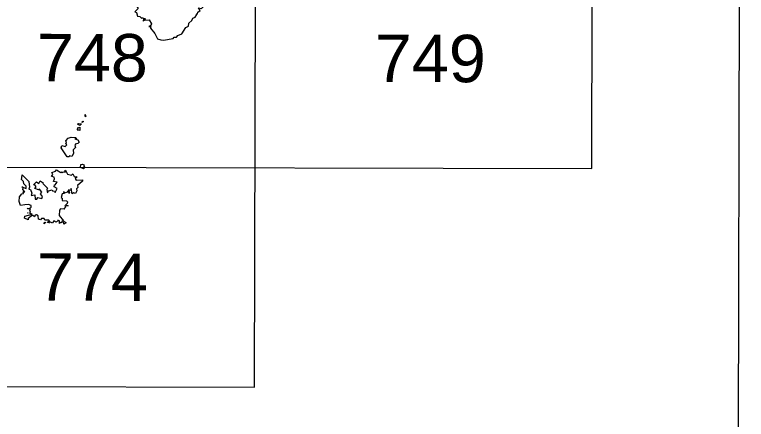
# Model space of a CAD drawing. Extents: x 480269 to 484877, y 4383588 to 4386804.
# Drawn here: x 484575.9 to 484876.9, y 4385373.9 to 4385540.5 of the extents above; entities that cross this region are included whole.
import ezdxf
from ezdxf.enums import TextEntityAlignment as Align

# ---------------------------------------------------------------- set-up
doc = ezdxf.new("R2010")
doc.units = 0
doc.header["$LTSCALE"] = 3.8
doc.linetypes.add('DOTTED', pattern=[1.5, 0.3, -1.2])
for name, color, linetype, lineweight in [('1', 7, 'Continuous', 13), ('2', 7, 'DOTTED', 13), ('3', 7, 'Continuous', 25)]:
    doc.layers.add(name, color=color, linetype=linetype, lineweight=lineweight)

msp = doc.modelspace()

# ---------------------------------------------------------------- linework, layer by layer
at = {"layer": '1', "lineweight": 25}
for p, q in [((484674.57, 4385387.13), (484675.87, 4385929.08)), ((484813.34, 4385477.11), (484814.43, 4385928.74)), ((484536.22, 4385477.77), (484813.34, 4385477.11)), ((484536.01, 4385387.45), (484674.57, 4385387.12))]:
    msp.add_line(p, q, dxfattribs=at)
msp.add_lwpolyline([(480276.9, 4386803.66), (484876.89, 4386792.6), (484869.19, 4383587.6), (480269.2, 4383598.66)], close=True, dxfattribs=at)
at = {"layer": '3'}
for points in [[(484648.76, 4385538.06), (484649.21, 4385538.95), (484650.16, 4385539.38), (484650.79, 4385540.46), (484650.51, 4385540.58), (484651.1, 4385540.8), (484651.25, 4385541.4), (484652.17, 4385542.18), (484651.58, 4385543.31), (484652.8, 4385543.02), (484653.76, 4385543.92), (484653.69, 4385545.22), (484654.65, 4385545.28), (484656.15, 4385546.41)], [(484626.15, 4385543.75), (484626.68, 4385542.92), (484625.32, 4385541.57), (484626.03, 4385541.28), (484626.38, 4385539.82), (484627.36, 4385539.68), (484628.13, 4385539), (484628.7, 4385539.24), (484628.81, 4385538.81), (484629.48, 4385538.81), (484629.74, 4385538.57), (484629.32, 4385538.17), (484631.26, 4385538.35), (484632.14, 4385536.64), (484631.93, 4385535.99), (484631.17, 4385535.57), (484631.86, 4385535.61), (484631.74, 4385534.92), (484633.54, 4385532.63)], [(484633.54, 4385532.63), (484634.69, 4385530.54), (484636.06, 4385530.1), (484637.12, 4385529.91), (484641.11, 4385530.64), (484641.58, 4385531.2), (484642.49, 4385531.19), (484643.06, 4385531.87), (484644.65, 4385532.56), (484646.28, 4385535.1), (484647.36, 4385535.64), (484647.6, 4385536.97), (484648.76, 4385538.06)], [(484597.99, 4385489.65), (484599.16, 4385490.04), (484601.07, 4385489.89), (484601.32, 4385489.37), (484600.7, 4385489.39), (484601.94, 4385488.97), (484602.49, 4385488), (484601.88, 4385487.38), (484600.78, 4385487.1), (484601.08, 4385486.92), (484600.6, 4385486.57), (484600.94, 4385485.83), (484599.94, 4385484.79), (484600.07, 4385483.31), (484599.41, 4385482.1)], [(484599.41, 4385482.1), (484598.49, 4385482.35), (484598.29, 4385481.98), (484597.54, 4385481.95), (484595.03, 4385485.62), (484595.28, 4385486.58), (484596.67, 4385486.23), (484597.43, 4385486.9), (484596.86, 4385487.46), (484597.22, 4385487.69), (484597.03, 4385488.58), (484597.99, 4385489.65)], [(484602.96, 4385477.52), (484603.13, 4385478.77), (484603.85, 4385478.87), (484604.46, 4385478.64), (484604.26, 4385478.23), (484604.72, 4385477.53)], [(484592.55, 4385470.41), (484593.42, 4385471.47), (484591.84, 4385471.83), (484592.34, 4385472.88), (484592.11, 4385473.53), (484591.02, 4385473.87), (484591.63, 4385474.65), (484591.27, 4385475.47), (484592.75, 4385476.03), (484593.09, 4385476.57), (484594.88, 4385475.49)], [(484594.88, 4385475.49), (484595.09, 4385475.8), (484595.39, 4385475.34), (484595.81, 4385475.7), (484596.77, 4385475.59), (484596.43, 4385475.98), (484596.76, 4385476.39), (484597.69, 4385474.84), (484599.26, 4385474.37), (484599.91, 4385475), (484600.45, 4385473.89), (484601.61, 4385473.7), (484600.76, 4385473.05), (484601.17, 4385472.36), (484603.81, 4385472.48), (484603.79, 4385471.89), (484601.78, 4385470.12), (484601.94, 4385469.33), (484601.41, 4385468.72), (484601.47, 4385467.9)], [(484604.72, 4385477.53), (484604.21, 4385476.95), (484602.96, 4385477.52)], [(484580.15, 4385462.15), (484578.35, 4385461.88), (484577.74, 4385463.54), (484577.91, 4385465.45), (484578.84, 4385466.66), (484579.58, 4385466.9), (484579.43, 4385467.55), (484580.13, 4385467.56), (484579.29, 4385468.5), (484579.45, 4385469.11), (484578.87, 4385469.56), (484580.59, 4385468.89), (484580.69, 4385469.87), (484579.68, 4385470.79), (484579.6, 4385471.76), (484578.77, 4385472.65), (484578.85, 4385473.34)], [(484578.85, 4385473.34), (484579.04, 4385474.53), (484581.69, 4385471.78), (484582.04, 4385469.4), (484581.8, 4385468.66), (484582.48, 4385468.47), (484583.01, 4385467), (484582.69, 4385466.08), (484584.27, 4385466.35), (484584.4, 4385464.49), (484585.07, 4385464.52), (484585.47, 4385465.18), (484587.15, 4385464.83), (484587.37, 4385465.59)], [(484587.37, 4385465.59), (484586.58, 4385466.69), (484587.08, 4385467.34), (484586.12, 4385468.64), (484585.73, 4385468.36), (484584.24, 4385468.89), (484584.73, 4385469.65), (484584.19, 4385470.4), (484583.62, 4385470.39), (484584.93, 4385471.66), (484585.83, 4385471.01), (484586.41, 4385472.03)], [(484586.41, 4385472.03), (484587.68, 4385471.21), (484587.54, 4385470.9), (484589.38, 4385469.02), (484589.16, 4385468.48), (484589.48, 4385467.17), (484589.85, 4385467.91), (484591.34, 4385468.4), (484591.42, 4385467.9), (484592.29, 4385467.85), (484592.59, 4385467.24), (484593.42, 4385468.91), (484592.22, 4385469.57), (484592.31, 4385470.47), (484592.55, 4385470.41)], [(484601.47, 4385467.9), (484600.9, 4385466.87), (484600.14, 4385467.09), (484599.59, 4385466.73), (484599.21, 4385468.84), (484598.88, 4385468.12), (484598.1, 4385468.29), (484598.34, 4385467.57), (484597.73, 4385467.76), (484597.56, 4385467.33), (484596.76, 4385467.11), (484595.99, 4385467.49), (484596.22, 4385466.84), (484595.5, 4385466.74), (484595.11, 4385465.21), (484595.46, 4385464.88), (484595.47, 4385463.9)], [(484595.47, 4385463.9), (484597.24, 4385463.84), (484597.66, 4385463.36), (484597.58, 4385462.79), (484596.56, 4385461.74), (484596.9, 4385461.31), (484596.34, 4385460.63), (484596.59, 4385460.46), (484594.81, 4385460.55), (484594.36, 4385459.96), (484594.26, 4385457.72), (484596.03, 4385455.56), (484595.27, 4385455.43), (484595.17, 4385454.8), (484594.79, 4385454.97), (484594.32, 4385454.56), (484594.39, 4385455.56), (484593.65, 4385455.89)], [(484583.31, 4385457.95), (484581.42, 4385456.52), (484581.43, 4385456.03), (484579.93, 4385456.72), (484580.11, 4385457.53), (484583.14, 4385458.29), (484582.08, 4385458.7), (484582.47, 4385459.1), (484582.14, 4385459.92), (484582.47, 4385460.58), (484581.23, 4385460.48), (484581.29, 4385460.79), (484581.84, 4385460.6), (484582.69, 4385461.21), (484582.71, 4385461.87), (484581.66, 4385462.3), (484580.15, 4385462.15)], [(484593.65, 4385455.89), (484593.82, 4385455.56), (484592.88, 4385455.09), (484591.98, 4385455.57), (484591.46, 4385454.67), (484590.42, 4385455.19), (484589.97, 4385455.92), (484588.37, 4385455.83), (484587.99, 4385456.6), (484586.92, 4385456.5), (484586.52, 4385456.05), (484585.78, 4385456.31), (484585.58, 4385457.59), (484584.88, 4385458.07), (484584.34, 4385457.99), (484584.02, 4385457.25), (484583.31, 4385457.95)]]:
    msp.add_lwpolyline(points, dxfattribs=at)
for points in [[(484628.8, 4385538.21), (484628.81, 4385537.83), (484629.15, 4385538.2)], [(484604.89, 4385499.33), (484604.63, 4385498.81), (484605.17, 4385498.52), (484605.34, 4385498.84)], [(484603.81, 4385496.62), (484604.21, 4385496.47), (484603.7, 4385496.03)], [(484602.75, 4385494.1), (484602.77, 4385492.83), (484601.58, 4385492.94), (484601.97, 4385493.48), (484601.64, 4385493.93)], [(484602.23, 4385495.66), (484603.36, 4385495.57), (484602.78, 4385494.89), (484601.71, 4385495.36)], [(484598.54, 4385467.21), (484598.34, 4385466.9), (484598.26, 4385467.36)], [(484597.55, 4385461.93), (484597.99, 4385461.73), (484597.19, 4385461.8)], [(484581.3, 4385458.91), (484581.52, 4385458.71), (484581.14, 4385458.68)], [(484587.88, 4385454.58), (484588.26, 4385455.1), (484588.58, 4385454.85), (484588.08, 4385454.38)], [(484589.49, 4385454.92), (484589.52, 4385455.3), (484590.18, 4385454.81)], [(484596.39, 4385455.27), (484597.04, 4385454.75), (484596.14, 4385454.26), (484595.94, 4385455.14)]]:
    msp.add_lwpolyline(points, close=True, dxfattribs=at)

# ---------------------------------------------------------------- texts
at = {"layer": '2', "width": 1.05}
for s, p in [('748', (484607.84, 4385513.01)), ('749', (484746.86, 4385512.67)), ('774', (484607.88, 4385422.67))]:
    msp.add_text(s, height=19.5, rotation=359.862, dxfattribs=at).set_placement(p, align=Align.CENTER)

doc.saveas('drawing.dxf')
